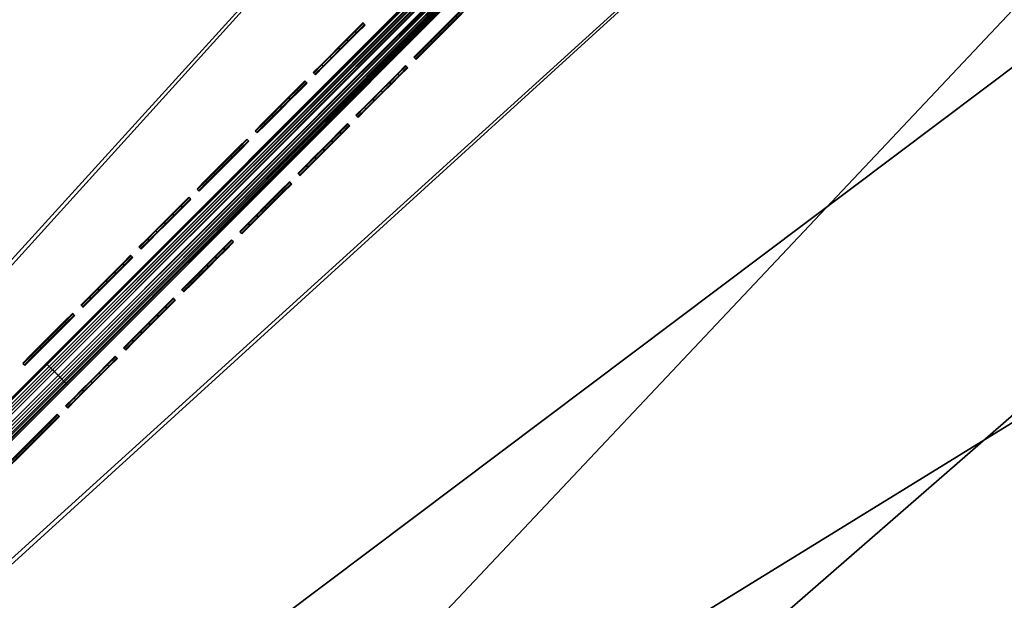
# Model space of a CAD drawing. Header units: inches. Extents: x 0 to 63.6, y -63.6 to 0.
# Tile 346 of 403: x 30.9 to 34.2, y -33.4 to -31.4. Entities that reach past the tile are written whole.
import ezdxf

# ---------------------------------------------------------------- set-up
doc = ezdxf.new("R2010")
doc.units = ezdxf.units.IN
doc.header["$LTSCALE"] = 0.03937
doc.header["$MEASUREMENT"] = 0
for name, color, linetype in [('A-FURN-3-ST', 151, 'Continuous'), ('A-FURN-3-ST-SEAM', 250, 'Continuous'), ('A-FURN-3-STITCH', 15, 'Continuous')]:
    doc.layers.add(name, color=color, linetype=linetype)

msp = doc.modelspace()

# ---------------------------------------------------------------- meshes
at = {"layer": 'A-FURN-3-ST'}
mesh = msp.add_polyface(dxfattribs=at)
corners = [(13.2914, -29.6941, 17.9625), (13.3952, -29.429, 18), (11.7233, -29.1211, 17.9625), (11.8149, -28.8516, 18), (23.4936, -35.3934, 18), (35.5962, -17.6076, 18), (22.1758, -34.3474, 18), (33.9007, -16.3451, 18), (20.8114, -33.3628, 18), (32.1605, -15.1449, 18), (19.4034, -32.4417, 18), (30.3778, -14.0088, 18), (17.9547, -31.5861, 18), (28.5551, -12.9381, 18), (26.6946, -11.9344, 18), (16.4683, -30.7977, 18), (24.7989, -10.9989, 18), (14.9474, -30.0781, 18), (22.8705, -10.1329, 18), (20.912, -9.3375, 18), (18.9258, -8.6138, 18), (16.9146, -7.9626, 18), (10.2098, -28.3471, 18), (14.8812, -7.385, 18), (30.5263, -13.7659, 17.9625), (28.6946, -12.69, 17.9625), (26.825, -11.6813, 17.9625), (29.0755, -12.0118, 17.1847), (30.9511, -13.07, 16.9), (29.0937, -11.9791, 16.9), (27.181, -10.9897, 17.1847), (29.0218, -12.1077, 17.45), (27.1308, -11.0875, 17.45), (28.9362, -12.2601, 17.6778), (27.0508, -11.2429, 17.6778), (28.8246, -12.4587, 17.8526), (26.9465, -11.4455, 17.8526), (30.6646, -13.5395, 17.8526), (29.0937, -11.9791, 5.5), (27.198, -10.9563, 16.9), (35.9629, -17.1327, 5), (23.1103, -35.855, 5), (21.8142, -34.8262, 5), (34.2498, -15.8571, 5), (20.4723, -33.8578, 5), (32.4915, -14.6445, 5), (19.0875, -32.9519, 5), (30.6904, -13.4966, 5), (17.6627, -32.1103, 5), (28.8487, -12.4149, 5), (26.969, -11.4008, 5), (16.2009, -31.3348, 5), (25.0536, -10.4556, 5), (14.7051, -30.627, 5), (23.1052, -9.5807, 5), (13.1785, -29.9885, 5), (21.1263, -8.7771, 5), (11.6242, -29.4205, 5), (19.1195, -8.0459, 5), (17.0875, -7.3881, 5), (10.0456, -28.9242, 5), (15.0329, -6.8045, 5), (30.9511, -13.07, 5.5), (29.0751, -12.0123, 5.3087), (27.1806, -10.9902, 5.3087), (30.7902, -13.3334, 5.0381), (28.9425, -12.2481, 5.0381), (27.0566, -11.2307, 5.0381), (27.131, -11.0865, 5.1464), (29.022, -12.1068, 5.1464)]
mesh.append_faces([[corners[k] for k in face] for face in [(0, 1, 2), (2, 1, 3), (4, 5, 6), (6, 7, 8), (8, 7, 9), (8, 9, 10), (10, 9, 11), (10, 11, 12), (12, 11, 13), (12, 13, 14), (12, 14, 15), (15, 14, 16), (15, 16, 17), (17, 16, 18), (17, 18, 1), (1, 18, 19), (1, 19, 3), (3, 19, 20), (3, 20, 21), (3, 21, 22), (22, 21, 23), (13, 24, 25), (13, 25, 14), (14, 25, 26), (14, 26, 16), (27, 28, 29), (27, 29, 30), (31, 27, 30, 32), (33, 31, 32, 34), (35, 33, 34, 36), (24, 37, 35, 25), (25, 35, 36, 26), (29, 38, 39), (40, 41, 42), (43, 42, 44), (43, 44, 45), (45, 44, 46), (45, 46, 47), (47, 46, 48), (47, 48, 49), (49, 48, 50), (50, 48, 51), (50, 51, 52), (52, 51, 53), (52, 53, 54), (54, 53, 55), (54, 55, 56), (56, 55, 57), (56, 57, 58), (58, 57, 59), (59, 57, 60), (59, 60, 61), (62, 63, 38), (38, 63, 64), (65, 49, 66), (49, 50, 66), (66, 50, 67), (66, 67, 68, 69), (69, 68, 64, 63)]])
mesh = msp.add_polyface(dxfattribs=at)
corners = [(27.141, -38.8774, 18), (46.032, -28.0434, 18), (44.7087, -26.3949, 18), (43.3264, -24.7956, 18), (41.8869, -23.2475, 18), (25.9788, -37.6608, 18), (40.3921, -21.7527, 18), (24.7622, -36.4986, 18), (38.844, -20.3132, 18), (23.4936, -35.3934, 18), (37.2447, -18.9309, 18), (35.5962, -17.6076, 18), (22.1758, -34.3474, 18), (33.9007, -16.3451, 18), (40.5897, -21.5478, 17.9625), (39.034, -20.1012, 17.9625), (37.4268, -18.7121, 17.9625), (35.7702, -17.3823, 17.9625), (39.5531, -19.522, 17.1847), (41.1556, -20.9609, 16.9), (39.5781, -19.494, 16.9), (37.9245, -18.1143, 17.1847), (37.9484, -18.0855, 16.9), (36.2457, -16.7668, 17.1847), (36.2686, -16.7371, 16.9), (39.4798, -19.6038, 17.45), (37.8542, -18.1988, 17.45), (36.1786, -16.8538, 17.45), (39.3631, -19.734, 17.6778), (37.7423, -18.3332, 17.6778), (36.0717, -16.9921, 17.6778), (40.7739, -21.3568, 17.8526), (40.932, -21.1928, 17.6778), (39.2111, -19.9037, 17.8526), (37.5966, -18.5083, 17.8526), (35.9325, -17.1724, 17.8526), (41.1556, -20.9609, 5.5), (39.5781, -19.494, 5.5), (37.9484, -18.0855, 5.5), (36.2686, -16.7371, 5.5), (24.358, -36.942, 5), (40.8085, -21.3208, 5), (25.5546, -38.085, 5), (42.3188, -22.8311, 5), (43.7732, -24.3952, 5), (39.2444, -19.8664, 5), (23.1103, -35.855, 5), (37.6285, -18.4697, 5), (35.9629, -17.1327, 5), (21.8142, -34.8262, 5), (34.2498, -15.8571, 5), (45.1699, -26.0111, 5), (46.5069, -27.6767, 5), (47.7825, -29.3898, 5), (39.3721, -19.7239, 5.0381), (40.9414, -21.1831, 5.0381), (37.7509, -18.3227, 5.0381), (37.8547, -18.1981, 5.1464), (39.4804, -19.6031, 5.1464), (37.9241, -18.1148, 5.3087), (39.5527, -19.5224, 5.3087), (36.2453, -16.7672, 5.3087), (36.0799, -16.9813, 5.0381), (36.1791, -16.853, 5.1464)]
mesh.append_faces([[corners[k] for k in face] for face in [(0, 1, 2), (2, 3, 0), (0, 3, 4), (5, 4, 6), (5, 6, 7), (7, 6, 8), (9, 8, 10), (9, 10, 11), (12, 11, 13), (6, 14, 8), (8, 14, 15), (8, 15, 10), (10, 15, 16), (10, 16, 11), (11, 16, 17), (18, 19, 20), (18, 20, 21), (21, 20, 22), (21, 22, 23), (23, 22, 24), (25, 18, 21, 26), (26, 21, 23, 27), (28, 25, 26, 29), (29, 26, 27, 30), (31, 32, 28, 33), (33, 28, 29, 34), (34, 29, 30, 35), (14, 31, 33, 15), (15, 33, 34, 16), (16, 34, 35, 17), (20, 36, 37), (20, 37, 22), (22, 37, 38), (22, 38, 24), (24, 38, 39), (40, 41, 42), (42, 41, 43), (42, 43, 44), (41, 40, 45), (45, 46, 47), (47, 46, 48), (48, 49, 50), (44, 51, 42), (42, 51, 52), (42, 52, 53), (54, 55, 45), (45, 47, 54), (54, 47, 56), (54, 56, 57, 58), (58, 57, 59, 60), (60, 59, 37), (37, 59, 38), (38, 59, 61), (38, 61, 39), (47, 48, 56), (56, 48, 62), (56, 62, 63, 57), (57, 63, 61, 59), (37, 36, 60)]])
mesh = msp.add_polyface(dxfattribs=at)
corners = [(17.8156, -31.8345, 17.9625), (19.4034, -32.4417, 18), (17.9547, -31.5861, 18), (16.3407, -31.0522, 17.9625), (16.4683, -30.7977, 18), (14.8316, -30.3382, 17.9625), (14.9474, -30.0781, 18), (13.2914, -29.6941, 17.9625), (13.3952, -29.429, 18), (11.7233, -29.1211, 17.9625), (11.638, -29.3724, 17.8526), (13.1947, -29.9411, 17.8526), (14.7237, -30.5806, 17.8526), (16.2218, -31.2893, 17.8526), (17.6859, -32.0659, 17.8526), (11.5647, -29.5881, 17.6778), (13.1116, -30.1533, 17.6778), (14.631, -30.7887, 17.6778), (16.1197, -31.493, 17.6778), (17.5746, -32.2647, 17.6778), (13.0078, -30.4184, 17.1847), (11.7916, -30.0072, 16.9), (13.3646, -30.6007, 16.9), (14.5152, -31.0487, 17.1847), (14.9078, -31.2677, 16.9), (15.9921, -31.7475, 17.1847), (16.4179, -32.0068, 16.9), (17.4354, -32.5131, 17.1847), (17.4891, -32.4172, 17.45), (16.0413, -31.6492, 17.45), (14.5599, -30.9484, 17.45), (13.0479, -30.316, 17.45), (11.5085, -29.7536, 17.45), (11.4732, -29.8576, 17.1847), (24.7622, -36.4986, 18), (38.844, -20.3132, 18), (23.4936, -35.3934, 18), (17.6627, -32.1103, 5), (17.5692, -32.2772, 5.0381), (16.2009, -31.3348, 5), (16.1151, -31.5058, 5.0381), (14.7051, -30.627, 5), (14.6272, -30.8018, 5.0381), (13.1785, -29.9885, 5), (13.1087, -30.1666, 5.0381), (11.6242, -29.4205, 5), (11.7916, -30.0072, 5.5), (13.01, -30.4186, 5.3087), (13.3646, -30.6007, 5.5), (14.5171, -31.049, 5.3087), (14.9078, -31.2677, 5.5), (15.9938, -31.7477, 5.3087), (16.4179, -32.0068, 5.5), (17.437, -32.5133, 5.3087), (17.4899, -32.4187, 5.1464), (16.0424, -31.6508, 5.1464), (14.5612, -30.95, 5.1464), (13.0495, -30.3177, 5.1464), (11.4756, -29.8579, 5.3087), (11.5105, -29.7552, 5.1464), (11.5627, -29.6016, 5.0381), (39.2444, -19.8664, 5), (24.358, -36.942, 5), (23.1103, -35.855, 5), (17.8914, -32.8163, 16.9)]
mesh.append_faces([[corners[k] for k in face] for face in [(0, 1, 2), (0, 2, 3), (3, 2, 4), (3, 4, 5), (5, 4, 6), (5, 6, 7), (7, 6, 8), (9, 10, 11, 7), (7, 11, 12, 5), (5, 12, 13, 3), (3, 13, 14, 0), (10, 15, 16, 11), (11, 16, 17, 12), (12, 17, 18, 13), (13, 18, 19, 14), (20, 21, 22), (20, 22, 23), (23, 22, 24), (23, 24, 25), (25, 24, 26), (25, 26, 27), (28, 19, 18, 29), (29, 18, 17, 30), (30, 17, 16, 31), (31, 16, 15, 32), (27, 28, 29, 25), (25, 29, 30, 23), (23, 30, 31, 20), (20, 31, 32, 33), (34, 35, 36), (37, 38, 39), (39, 38, 40), (39, 40, 41), (41, 40, 42), (41, 42, 43), (43, 42, 44), (43, 44, 45), (46, 47, 48), (48, 47, 49), (48, 49, 50), (50, 49, 51), (50, 51, 52), (52, 51, 53), (54, 53, 51, 55), (55, 51, 49, 56), (56, 49, 47, 57), (57, 47, 58, 59), (38, 54, 55, 40), (40, 55, 56, 42), (42, 56, 57, 44), (44, 57, 59, 60), (61, 62, 63), (52, 64, 26), (52, 26, 50), (50, 26, 24), (50, 24, 48), (48, 24, 22), (48, 22, 46), (46, 22, 21)]])
mesh = msp.add_polyface(dxfattribs=at)
corners = [(30.9561, -44.3866, 17.9625), (31.1979, -44.2362, 18), (30.0422, -42.9895, 17.9625), (30.2768, -42.8282, 18), (29.0652, -41.6357, 17.9625), (29.2922, -41.4639, 18), (28.0273, -40.3281, 17.9625), (28.2462, -40.146, 18), (26.9307, -39.0693, 17.9625), (27.141, -38.8774, 18), (26.7347, -39.2481, 17.8526), (27.8234, -40.4977, 17.8526), (28.8537, -41.7958, 17.8526), (29.8236, -43.1398, 17.8526), (30.7308, -44.5267, 17.8526), (26.5664, -39.4017, 17.6778), (27.6482, -40.6434, 17.6778), (28.6721, -41.9333, 17.6778), (29.6358, -43.2688, 17.6778), (30.5374, -44.647, 17.6778), (27.4293, -40.8254, 17.1847), (26.9198, -40.2836, 16.9), (27.9914, -41.5791, 16.9), (28.4451, -42.1052, 17.1847), (29.0006, -42.9237, 16.9), (29.4012, -43.4301, 17.1847), (29.9453, -44.3145, 16.9), (30.2956, -44.7974, 17.1847), (30.3889, -44.7393, 17.45), (29.4918, -43.3678, 17.45), (28.5327, -42.0389, 17.45), (27.5138, -40.7552, 17.45), (26.4372, -39.5195, 17.45), (53.5067, -40.7691, 18), (41.8869, -23.2475, 18), (25.9788, -37.6608, 18), (30.6877, -44.5521, 5), (30.5253, -44.6531, 5.0381), (29.7818, -43.1673, 5), (29.6241, -43.2757, 5.0381), (28.8134, -41.8254, 5), (28.6609, -41.9409, 5.0381), (27.7846, -40.5293, 5), (27.6375, -40.6517, 5.0381), (26.6976, -39.2816, 5), (26.5562, -39.4106, 5.0381), (26.9198, -40.2836, 5.5), (27.4295, -40.8247, 5.3087), (27.9914, -41.5791, 5.5), (28.4451, -42.1043, 5.3087), (29.0006, -42.9237, 5.5), (29.4011, -43.429, 5.3087), (29.9453, -44.3145, 5.5), (30.2955, -44.7961, 5.3087), (30.3875, -44.7388, 5.1464), (29.4904, -43.3676, 5.1464), (28.5315, -42.0388, 5.1464), (27.5128, -40.7554, 5.1464), (26.4364, -39.5199, 5.1464), (54.0589, -40.5344, 5), (25.5546, -38.085, 5), (52.2388, -36.6706, 5)]
mesh.append_faces([[corners[k] for k in face] for face in [(0, 1, 2), (2, 1, 3), (2, 3, 4), (4, 3, 5), (4, 5, 6), (6, 5, 7), (6, 7, 8), (8, 7, 9), (8, 10, 11, 6), (6, 11, 12, 4), (4, 12, 13, 2), (2, 13, 14, 0), (10, 15, 16, 11), (11, 16, 17, 12), (12, 17, 18, 13), (13, 18, 19, 14), (20, 21, 22), (20, 22, 23), (23, 22, 24), (23, 24, 25), (25, 24, 26), (25, 26, 27), (28, 19, 18, 29), (29, 18, 17, 30), (30, 17, 16, 31), (31, 16, 15, 32), (27, 28, 29, 25), (25, 29, 30, 23), (23, 30, 31, 20), (7, 33, 9), (9, 34, 35), (36, 37, 38), (38, 37, 39), (38, 39, 40), (40, 39, 41), (40, 41, 42), (42, 41, 43), (42, 43, 44), (44, 43, 45), (46, 47, 48), (48, 47, 49), (48, 49, 50), (50, 49, 51), (50, 51, 52), (52, 51, 53), (54, 53, 51, 55), (55, 51, 49, 56), (56, 49, 47, 57), (37, 54, 55, 39), (39, 55, 56, 41), (41, 56, 57, 43), (43, 57, 58, 45), (59, 42, 44), (60, 61, 44), (52, 26, 50), (50, 26, 24), (50, 24, 48), (48, 24, 22), (48, 22, 46), (46, 22, 21)]])
mesh = msp.add_polyface(dxfattribs=at)
corners = [(27.141, -38.8774, 18), (47.2945, -29.7389, 18), (46.032, -28.0434, 18), (49.6308, -33.2618, 18), (48.732, -31.3219, 17.9625), (48.4947, -31.4791, 18), (47.526, -29.5732, 17.9625), (46.2573, -27.8694, 17.9625), (44.9275, -26.2128, 17.9625), (44.7087, -26.3949, 18), (50.5696, -32.6885, 16.9), (49.4119, -30.872, 16.9), (50.5376, -32.7079, 17.1847), (49.3806, -30.8926, 17.1847), (49.2889, -30.9532, 17.45), (50.4437, -32.7651, 17.45), (49.1432, -31.0496, 17.6778), (50.2945, -32.8562, 17.6778), (48.9532, -31.1754, 17.8526), (50.1001, -32.975, 17.8526), (49.8738, -33.1133, 17.9625), (48.189, -29.0987, 16.9), (48.1585, -29.1204, 17.1847), (48.0691, -29.1843, 17.45), (47.927, -29.2861, 17.6778), (47.7417, -29.4187, 17.8526), (46.9025, -27.371, 16.9), (46.8728, -27.3939, 17.1847), (46.7858, -27.461, 17.45), (46.6475, -27.5679, 17.6778), (46.4672, -27.7072, 17.8526), (45.5541, -25.6912, 16.9), (45.5253, -25.7151, 17.1847), (45.4408, -25.7854, 17.45), (45.3064, -25.8973, 17.6778), (45.1313, -26.043, 17.8526), (50.5696, -32.6885, 5.5), (49.4119, -30.872, 5.5), (48.189, -29.0987, 5.5), (46.9025, -27.371, 5.5), (50.5371, -32.7083, 5.3087), (49.3802, -30.893, 5.3087), (48.1581, -29.1208, 5.3087), (46.8724, -27.3943, 5.3087), (45.5541, -25.6912, 5.5), (46.5069, -27.6767, 5), (45.3169, -25.8887, 5.0381), (46.6583, -27.5597, 5.0381), (47.7825, -29.3898, 5), (47.9381, -29.2784, 5.0381), (48.9951, -31.1481, 5), (49.1546, -31.0424, 5.0381), (50.143, -32.9492, 5), (50.4446, -32.7648, 5.1464), (50.3062, -32.8494, 5.0381), (49.2898, -30.9528, 5.1464), (48.0699, -29.1839, 5.1464), (46.7866, -27.4605, 5.1464), (45.4416, -25.7849, 5.1464), (45.5248, -25.7155, 5.3087)]
mesh.append_faces([[corners[k] for k in face] for face in [(0, 1, 2), (3, 4, 5), (5, 4, 6), (5, 6, 1), (1, 6, 7), (1, 7, 2), (2, 7, 8), (2, 8, 9), (10, 11, 12), (12, 11, 13), (12, 13, 14, 15), (15, 14, 16, 17), (17, 16, 18, 19), (19, 18, 4, 20), (11, 21, 13), (13, 21, 22), (13, 22, 23, 14), (14, 23, 24, 16), (16, 24, 25, 18), (18, 25, 6, 4), (21, 26, 22), (22, 26, 27), (22, 27, 28, 23), (23, 28, 29, 24), (24, 29, 30, 25), (25, 30, 7, 6), (26, 31, 27), (27, 32, 33, 28), (28, 33, 34, 29), (29, 34, 35, 30), (30, 35, 8, 7), (10, 36, 11), (11, 36, 37), (11, 37, 21), (21, 37, 38), (21, 38, 26), (26, 38, 39), (26, 39, 31), (36, 40, 37), (37, 40, 41), (37, 41, 38), (38, 41, 42), (38, 42, 39), (39, 42, 43), (39, 43, 44), (45, 46, 47), (45, 47, 48), (48, 47, 49), (48, 49, 50), (50, 49, 51), (50, 51, 52), (53, 54, 51, 55), (55, 51, 49, 56), (56, 49, 47, 57), (57, 47, 46, 58), (40, 53, 55, 41), (41, 55, 56, 42), (42, 56, 57, 43), (43, 57, 58, 59)]])
mesh = msp.add_polyface(dxfattribs=at)
corners = [(31.1979, -44.2362, 18), (55.0259, -44.7138, 18), (30.2768, -42.8282, 18), (54.3021, -42.7276, 18), (29.2922, -41.4639, 18), (53.5067, -40.7691, 18), (28.2462, -40.146, 18), (27.141, -38.8774, 18), (52.6407, -38.8407, 18), (51.7052, -36.945, 18), (50.7015, -35.0846, 18), (49.6308, -33.2618, 18), (48.4947, -31.4791, 18), (47.2945, -29.7389, 18), (52.8984, -38.7196, 17.9625), (51.9583, -36.8146, 17.9625), (50.9496, -34.945, 17.9625), (49.8738, -33.1133, 17.9625), (48.732, -31.3219, 17.9625), (53.1385, -38.6068, 17.8526), (52.1941, -36.6931, 17.8526), (52.6833, -36.4417, 16.9), (51.6606, -34.5459, 16.9), (52.6499, -36.4586, 17.1847), (51.6278, -34.5641, 17.1847), (51.5319, -34.6178, 17.45), (52.5521, -36.5088, 17.45), (51.3795, -34.7034, 17.6778), (52.3967, -36.5888, 17.6778), (51.1809, -34.815, 17.8526), (50.5696, -32.6885, 16.9), (50.5376, -32.7079, 17.1847), (50.4437, -32.7651, 17.45), (50.2945, -32.8562, 17.6778), (50.1001, -32.975, 17.8526), (52.6833, -36.4417, 5.5), (51.6606, -34.5459, 5.5), (50.5696, -32.6885, 5.5), (55.5937, -44.5201, 5), (29.7818, -43.1673, 5), (54.8625, -42.5133, 5), (28.8134, -41.8254, 5), (54.0589, -40.5344, 5), (27.7846, -40.5293, 5), (26.6976, -39.2816, 5), (52.2388, -36.6706, 5), (53.184, -38.586, 5), (47.7825, -29.3898, 5), (48.9951, -31.1481, 5), (25.5546, -38.085, 5), (50.143, -32.9492, 5), (51.2247, -34.7909, 5), (52.6494, -36.459, 5.3087), (51.6273, -34.5645, 5.3087), (50.5371, -32.7083, 5.3087), (49.1546, -31.0424, 5.0381), (50.3062, -32.8494, 5.0381), (51.3915, -34.6971, 5.0381), (52.4089, -36.583, 5.0381), (52.5531, -36.5086, 5.1464), (51.5329, -34.6176, 5.1464), (50.4446, -32.7648, 5.1464)]
mesh.append_faces([[corners[k] for k in face] for face in [(0, 1, 2), (2, 1, 3), (2, 3, 4), (4, 3, 5), (4, 5, 6), (7, 5, 8), (7, 8, 9), (9, 10, 7), (7, 10, 11), (7, 11, 12), (12, 13, 7), (8, 14, 15), (8, 15, 9), (9, 15, 16), (9, 16, 10), (10, 16, 17), (10, 17, 11), (11, 17, 18), (19, 20, 15, 14), (21, 22, 23), (23, 22, 24), (23, 24, 25, 26), (26, 25, 27, 28), (28, 27, 29, 20), (20, 29, 16, 15), (22, 30, 24), (24, 30, 31), (24, 31, 32, 25), (25, 32, 33, 27), (27, 33, 34, 29), (29, 34, 17, 16), (21, 35, 22), (22, 35, 36), (22, 36, 30), (30, 36, 37), (38, 39, 40), (40, 39, 41), (40, 41, 42), (42, 41, 43), (44, 45, 46), (44, 46, 42), (47, 48, 49), (49, 48, 50), (49, 50, 51), (51, 45, 49), (35, 52, 36), (36, 52, 53), (36, 53, 37), (37, 53, 54), (50, 55, 56), (50, 56, 51), (51, 56, 57), (51, 57, 45), (45, 57, 58), (45, 58, 46), (59, 58, 57, 60), (60, 57, 56, 61), (52, 59, 60, 53), (53, 60, 61, 54)]])
at = {"layer": 'A-FURN-3-ST-SEAM'}
mesh = msp.add_polyface(dxfattribs=at)
corners = [(31.0631, -32.6472, 18), (39.0816, -24.6234, 18.0191), (31.0581, -32.6422, 18.0255), (28.5351, -35.1752, 18), (28.5301, -35.1702, 18.0255), (26.0071, -37.7032, 18), (28.4859, -35.126, 18.0459), (28.5107, -35.1508, 18.0472), (31.0387, -32.6228, 18.0472), (31.0139, -32.598, 18.0459), (39.0489, -24.5907, 18.05), (39.0624, -24.6042, 18.0462), (31.0499, -32.6339, 18.039), (39.0739, -24.6157, 18.0354), (39.0354, -24.5772, 18.0462), (31.0034, -32.5875, 18.0362), (28.4754, -35.1155, 18.0362), (28.4646, -35.1047, 18.0045), (28.468, -35.1081, 18.0217), (30.996, -32.5801, 18.0217), (30.9926, -32.5767, 18.0045), (30.9937, -32.5778, 17.9868), (28.4657, -35.1058, 17.9868), (28.5163, -35.1564, 17.9563), (28.5045, -35.1446, 17.9505), (31.0325, -32.6166, 17.9505), (31.0443, -32.6284, 17.9563), (39.0624, -24.6042, 17.9538), (39.0489, -24.5907, 17.95), (31.02, -32.6041, 17.9515), (39.0353, -24.5772, 17.9538), (31.0086, -32.5926, 17.9588), (39.0239, -24.5657, 17.9647), (39.0739, -24.6157, 17.9646), (31.0541, -32.6381, 17.9675), (28.5261, -35.1661, 17.9675), (26.0047, -37.7008, 17.9826), (28.5327, -35.1728, 17.9826), (31.0607, -32.6448, 17.9826), (39.0843, -24.6261, 18), (39.0816, -24.6234, 17.9809), (28.492, -35.1321, 17.9515), (28.4806, -35.1206, 17.9588), (28.5219, -35.1619, 18.039), (25.998, -37.6941, 17.9675), (25.9938, -37.6899, 18.039), (26.0021, -37.6982, 18.0255)]
mesh.append_faces([[corners[k] for k in face] for face in [(0, 1, 2), (0, 2, 3), (3, 2, 4), (3, 4, 5), (6, 7, 8, 9), (9, 8, 10), (11, 8, 12), (13, 12, 2), (9, 14, 15), (9, 15, 16, 6), (17, 18, 19, 20), (20, 21, 22, 17), (23, 24, 25, 26), (26, 25, 27), (28, 25, 29), (30, 29, 31), (32, 31, 21), (26, 33, 34), (26, 34, 35, 23), (3, 36, 37), (3, 37, 0), (0, 37, 38), (0, 38, 39), (40, 38, 34), (35, 34, 38, 37), (29, 25, 24, 41), (22, 21, 31, 42), (42, 31, 29, 41), (16, 15, 19, 18), (4, 2, 12, 43), (43, 12, 8, 7), (36, 44, 35, 37), (45, 46, 4, 43)]])
mesh = msp.add_polyface(dxfattribs=at)
corners = [(39.0816, -24.6234, 17.9809), (39.0739, -24.6157, 17.9646), (39.0843, -24.6261, 18), (39.0624, -24.6042, 17.9538), (39.0489, -24.5907, 17.95), (39.0353, -24.5772, 17.9538), (39.0239, -24.5657, 17.9647), (39.0162, -24.558, 17.9809), (39.0135, -24.5554, 18), (39.0162, -24.5581, 18.0192), (39.0239, -24.5657, 18.0354), (39.0354, -24.5772, 18.0462), (39.0489, -24.5907, 18.05), (39.0624, -24.6042, 18.0462), (39.0739, -24.6157, 18.0354), (39.0816, -24.6234, 18.0191), (31.0631, -32.6472, 18), (31.0387, -32.6228, 18.0472), (31.0499, -32.6339, 18.039), (31.0581, -32.6422, 18.0255), (31.0139, -32.598, 18.0459), (30.9926, -32.5767, 18.0045), (30.996, -32.5801, 18.0217), (31.0034, -32.5875, 18.0362), (30.9937, -32.5778, 17.9868), (31.0325, -32.6166, 17.9505), (31.02, -32.6041, 17.9515), (31.0086, -32.5926, 17.9588), (31.0443, -32.6284, 17.9563), (31.0607, -32.6448, 17.9826), (31.0541, -32.6381, 17.9675)]
mesh.append_faces([[corners[k] for k in face] for face in [(2, 15, 16), (12, 17, 13), (13, 18, 14), (14, 19, 15), (12, 11, 20), (21, 22, 9), (9, 22, 10), (10, 22, 23), (10, 23, 11), (9, 8, 21), (21, 8, 24), (3, 25, 4), (4, 26, 5), (5, 27, 6), (6, 24, 7), (7, 24, 8), (3, 1, 28), (2, 29, 0), (0, 30, 1)]])
mesh.append_faces([[corners[k] for k in face] for face in [(2, 1, 3), (2, 3, 4), (2, 5, 6), (2, 6, 7), (7, 9, 10), (7, 10, 11), (7, 12, 13), (7, 13, 14), (7, 15, 2)]], dxfattribs={"vtx0": -1, "vtx2": -1})
mesh.append_faces([[corners[k] for k in face] for face in [(0, 1, 2), (8, 9, 7)]], dxfattribs={"vtx1": -1})
mesh.append_faces([[corners[k] for k in face] for face in [(4, 5, 2), (11, 12, 7), (14, 15, 7)]], dxfattribs={"vtx1": -1, "vtx2": -1})
at = {"layer": 'A-FURN-3-STITCH'}
mesh = msp.add_polymesh((7, 4), dxfattribs=at)
for k, corner in enumerate([(32.2088, -31.5653, 18.0001), (32.2106, -31.5671, 18), (32.2143, -31.5708, 18), (32.2161, -31.5727, 18.0001), (32.2359, -31.5382, 18.0077), (32.2377, -31.54, 18.0122), (32.2414, -31.5437, 18.0122), (32.2432, -31.5455, 18.0077), (32.2633, -31.5107, 18.0123), (32.2652, -31.5126, 18.0168), (32.2689, -31.5162, 18.0168), (32.2707, -31.5181, 18.0123), (32.291, -31.4831, 18.0138), (32.2928, -31.4849, 18.0183), (32.2965, -31.4886, 18.0183), (32.2983, -31.4905, 18.0138), (32.3186, -31.4555, 18.0123), (32.3204, -31.4573, 18.0168), (32.3241, -31.461, 18.0168), (32.3259, -31.4628, 18.0123), (32.346, -31.428, 18.0077), (32.3479, -31.4298, 18.0122), (32.3516, -31.4335, 18.0122), (32.3534, -31.4354, 18.0077), (32.3732, -31.4009, 18.0001), (32.375, -31.4027, 18.0001), (32.3787, -31.4064, 18.0001), (32.3805, -31.4083, 18.0001)]):
    mesh.set_mesh_vertex(divmod(k, 4), corner)
mesh = msp.add_polymesh((7, 4), dxfattribs=at)
for k, corner in enumerate([(31.8756, -31.6161, 18.0001), (31.8774, -31.6179, 18), (31.8811, -31.6216, 18), (31.8829, -31.6235, 18.0001), (31.9027, -31.589, 18.0077), (31.9045, -31.5908, 18.0122), (31.9082, -31.5945, 18.0122), (31.91, -31.5963, 18.0077), (31.9301, -31.5615, 18.0123), (31.932, -31.5634, 18.0168), (31.9357, -31.567, 18.0168), (31.9375, -31.5689, 18.0123), (31.9578, -31.5339, 18.0138), (31.9596, -31.5357, 18.0183), (31.9633, -31.5394, 18.0183), (31.9651, -31.5413, 18.0138), (31.9854, -31.5063, 18.0123), (31.9872, -31.5081, 18.0168), (31.9909, -31.5118, 18.0168), (31.9928, -31.5136, 18.0123), (32.0128, -31.4788, 18.0077), (32.0147, -31.4807, 18.0122), (32.0184, -31.4843, 18.0122), (32.0202, -31.4862, 18.0077), (32.04, -31.4517, 18.0001), (32.0418, -31.4535, 18.0001), (32.0455, -31.4572, 18.0001), (32.0473, -31.4591, 18.0001)]):
    mesh.set_mesh_vertex(divmod(k, 4), corner)
mesh = msp.add_polymesh((7, 4), dxfattribs=at)
for k, corner in enumerate([(32.0168, -31.7573, 18.0001), (32.0186, -31.7591, 18), (32.0223, -31.7628, 18), (32.0241, -31.7647, 18.0001), (32.0439, -31.7302, 18.0077), (32.0457, -31.732, 18.0122), (32.0494, -31.7357, 18.0122), (32.0512, -31.7375, 18.0077), (32.0713, -31.7027, 18.0123), (32.0732, -31.7046, 18.0168), (32.0769, -31.7082, 18.0168), (32.0787, -31.7101, 18.0123), (32.099, -31.6751, 18.0138), (32.1008, -31.6769, 18.0183), (32.1045, -31.6806, 18.0183), (32.1063, -31.6825, 18.0138), (32.1266, -31.6475, 18.0123), (32.1284, -31.6493, 18.0168), (32.1321, -31.653, 18.0168), (32.1339, -31.6548, 18.0123), (32.154, -31.62, 18.0077), (32.1559, -31.6218, 18.0122), (32.1596, -31.6255, 18.0122), (32.1614, -31.6274, 18.0077), (32.1812, -31.5929, 18.0001), (32.183, -31.5947, 18.0001), (32.1867, -31.5984, 18.0001), (32.1885, -31.6003, 18.0001)]):
    mesh.set_mesh_vertex(divmod(k, 4), corner)
mesh = msp.add_polymesh((7, 4), dxfattribs=at)
for k, corner in enumerate([(31.6836, -31.8081, 18.0001), (31.6854, -31.8099, 18), (31.6891, -31.8136, 18), (31.6909, -31.8155, 18.0001), (31.7107, -31.781, 18.0077), (31.7125, -31.7828, 18.0122), (31.7162, -31.7865, 18.0122), (31.718, -31.7883, 18.0077), (31.7381, -31.7535, 18.0123), (31.74, -31.7554, 18.0168), (31.7437, -31.759, 18.0168), (31.7455, -31.7609, 18.0123), (31.7658, -31.7259, 18.0138), (31.7676, -31.7277, 18.0183), (31.7713, -31.7314, 18.0183), (31.7731, -31.7333, 18.0138), (31.7934, -31.6983, 18.0123), (31.7952, -31.7001, 18.0168), (31.7989, -31.7038, 18.0168), (31.8008, -31.7056, 18.0123), (31.8208, -31.6708, 18.0077), (31.8227, -31.6727, 18.0122), (31.8264, -31.6763, 18.0122), (31.8282, -31.6782, 18.0077), (31.848, -31.6437, 18.0001), (31.8498, -31.6455, 18.0001), (31.8535, -31.6492, 18.0001), (31.8553, -31.6511, 18.0001)]):
    mesh.set_mesh_vertex(divmod(k, 4), corner)
mesh = msp.add_polymesh((7, 4), dxfattribs=at)
for k, corner in enumerate([(31.8248, -31.9493, 18.0001), (31.8266, -31.9511, 18), (31.8303, -31.9548, 18), (31.8321, -31.9567, 18.0001), (31.8519, -31.9222, 18.0077), (31.8537, -31.924, 18.0122), (31.8574, -31.9277, 18.0122), (31.8592, -31.9295, 18.0077), (31.8793, -31.8947, 18.0123), (31.8812, -31.8966, 18.0168), (31.8849, -31.9002, 18.0168), (31.8867, -31.9021, 18.0123), (31.907, -31.8671, 18.0138), (31.9088, -31.8689, 18.0183), (31.9125, -31.8726, 18.0183), (31.9143, -31.8745, 18.0138), (31.9346, -31.8395, 18.0123), (31.9364, -31.8413, 18.0168), (31.9401, -31.845, 18.0168), (31.9419, -31.8468, 18.0123), (31.962, -31.812, 18.0077), (31.9639, -31.8138, 18.0122), (31.9676, -31.8175, 18.0122), (31.9694, -31.8194, 18.0077), (31.9892, -31.7849, 18.0001), (31.991, -31.7867, 18.0001), (31.9947, -31.7904, 18.0001), (31.9965, -31.7923, 18.0001)]):
    mesh.set_mesh_vertex(divmod(k, 4), corner)
mesh = msp.add_polymesh((7, 4), dxfattribs=at)
for k, corner in enumerate([(31.4916, -32.0001, 18.0001), (31.4934, -32.0019, 18), (31.4971, -32.0056, 18), (31.4989, -32.0075, 18.0001), (31.5187, -31.973, 18.0077), (31.5205, -31.9748, 18.0122), (31.5242, -31.9785, 18.0122), (31.526, -31.9803, 18.0077), (31.5461, -31.9455, 18.0123), (31.548, -31.9474, 18.0168), (31.5517, -31.951, 18.0168), (31.5535, -31.9529, 18.0123), (31.5738, -31.9179, 18.0138), (31.5756, -31.9197, 18.0183), (31.5793, -31.9234, 18.0183), (31.5811, -31.9253, 18.0138), (31.6014, -31.8903, 18.0123), (31.6032, -31.8921, 18.0168), (31.6069, -31.8958, 18.0168), (31.6088, -31.8976, 18.0123), (31.6288, -31.8628, 18.0077), (31.6307, -31.8647, 18.0122), (31.6344, -31.8683, 18.0122), (31.6362, -31.8702, 18.0077), (31.656, -31.8357, 18.0001), (31.6578, -31.8375, 18.0001), (31.6615, -31.8412, 18.0001), (31.6633, -31.8431, 18.0001)]):
    mesh.set_mesh_vertex(divmod(k, 4), corner)
mesh = msp.add_polymesh((7, 4), dxfattribs=at)
for k, corner in enumerate([(31.6328, -32.1413, 18.0001), (31.6346, -32.1431, 18), (31.6383, -32.1468, 18), (31.6401, -32.1487, 18.0001), (31.6599, -32.1142, 18.0077), (31.6617, -32.116, 18.0122), (31.6654, -32.1197, 18.0122), (31.6672, -32.1215, 18.0077), (31.6873, -32.0867, 18.0123), (31.6892, -32.0886, 18.0168), (31.6929, -32.0922, 18.0168), (31.6947, -32.0941, 18.0123), (31.715, -32.0591, 18.0138), (31.7168, -32.0609, 18.0183), (31.7205, -32.0646, 18.0183), (31.7223, -32.0665, 18.0138), (31.7426, -32.0315, 18.0123), (31.7444, -32.0333, 18.0168), (31.7481, -32.037, 18.0168), (31.7499, -32.0388, 18.0123), (31.77, -32.004, 18.0077), (31.7719, -32.0058, 18.0122), (31.7756, -32.0095, 18.0122), (31.7774, -32.0114, 18.0077), (31.7972, -31.9769, 18.0001), (31.799, -31.9787, 18.0001), (31.8027, -31.9824, 18.0001), (31.8045, -31.9843, 18.0001)]):
    mesh.set_mesh_vertex(divmod(k, 4), corner)
mesh = msp.add_polymesh((7, 4), dxfattribs=at)
for k, corner in enumerate([(31.2996, -32.1921, 18.0001), (31.3014, -32.1939, 18), (31.3051, -32.1976, 18), (31.3069, -32.1995, 18.0001), (31.3267, -32.165, 18.0077), (31.3285, -32.1668, 18.0122), (31.3322, -32.1705, 18.0122), (31.334, -32.1723, 18.0077), (31.3541, -32.1375, 18.0123), (31.356, -32.1394, 18.0168), (31.3597, -32.143, 18.0168), (31.3615, -32.1449, 18.0123), (31.3818, -32.1099, 18.0138), (31.3836, -32.1117, 18.0183), (31.3873, -32.1154, 18.0183), (31.3891, -32.1173, 18.0138), (31.4094, -32.0823, 18.0123), (31.4112, -32.0841, 18.0168), (31.4149, -32.0878, 18.0168), (31.4168, -32.0896, 18.0123), (31.4368, -32.0548, 18.0077), (31.4387, -32.0567, 18.0122), (31.4424, -32.0603, 18.0122), (31.4442, -32.0622, 18.0077), (31.464, -32.0277, 18.0001), (31.4658, -32.0295, 18.0001), (31.4695, -32.0332, 18.0001), (31.4713, -32.0351, 18.0001)]):
    mesh.set_mesh_vertex(divmod(k, 4), corner)
mesh = msp.add_polymesh((7, 4), dxfattribs=at)
for k, corner in enumerate([(31.4408, -32.3333, 18.0001), (31.4426, -32.3351, 18), (31.4463, -32.3388, 18), (31.4481, -32.3407, 18.0001), (31.4679, -32.3062, 18.0077), (31.4697, -32.308, 18.0122), (31.4734, -32.3117, 18.0122), (31.4752, -32.3135, 18.0077), (31.4953, -32.2787, 18.0123), (31.4972, -32.2806, 18.0168), (31.5008, -32.2842, 18.0168), (31.5027, -32.2861, 18.0123), (31.523, -32.2511, 18.0138), (31.5248, -32.2529, 18.0183), (31.5285, -32.2566, 18.0183), (31.5303, -32.2585, 18.0138), (31.5506, -32.2235, 18.0123), (31.5524, -32.2253, 18.0168), (31.5561, -32.229, 18.0168), (31.5579, -32.2308, 18.0123), (31.578, -32.196, 18.0077), (31.5799, -32.1978, 18.0122), (31.5836, -32.2015, 18.0122), (31.5854, -32.2034, 18.0077), (31.6052, -32.1689, 18.0001), (31.607, -32.1707, 18.0001), (31.6107, -32.1744, 18.0001), (31.6125, -32.1763, 18.0001)]):
    mesh.set_mesh_vertex(divmod(k, 4), corner)
mesh = msp.add_polymesh((7, 4), dxfattribs=at)
for k, corner in enumerate([(31.1076, -32.3841, 18.0001), (31.1094, -32.3859, 18), (31.1131, -32.3896, 18), (31.1149, -32.3915, 18.0001), (31.1347, -32.357, 18.0077), (31.1365, -32.3588, 18.0122), (31.1402, -32.3625, 18.0122), (31.142, -32.3643, 18.0077), (31.1621, -32.3295, 18.0123), (31.164, -32.3314, 18.0168), (31.1677, -32.335, 18.0168), (31.1695, -32.3369, 18.0123), (31.1898, -32.3019, 18.0138), (31.1916, -32.3037, 18.0183), (31.1953, -32.3074, 18.0183), (31.1971, -32.3093, 18.0138), (31.2174, -32.2743, 18.0123), (31.2192, -32.2761, 18.0168), (31.2229, -32.2798, 18.0168), (31.2248, -32.2816, 18.0123), (31.2448, -32.2468, 18.0077), (31.2467, -32.2487, 18.0122), (31.2504, -32.2523, 18.0122), (31.2522, -32.2542, 18.0077), (31.272, -32.2197, 18.0001), (31.2738, -32.2215, 18.0001), (31.2775, -32.2252, 18.0001), (31.2793, -32.2271, 18.0001)]):
    mesh.set_mesh_vertex(divmod(k, 4), corner)
mesh = msp.add_polymesh((7, 4), dxfattribs=at)
for k, corner in enumerate([(31.2488, -32.5253, 18.0001), (31.2506, -32.5271, 18), (31.2543, -32.5308, 18), (31.2561, -32.5327, 18.0001), (31.2759, -32.4982, 18.0077), (31.2777, -32.5, 18.0122), (31.2814, -32.5037, 18.0122), (31.2832, -32.5055, 18.0077), (31.3033, -32.4707, 18.0123), (31.3052, -32.4726, 18.0168), (31.3088, -32.4762, 18.0168), (31.3107, -32.4781, 18.0123), (31.331, -32.4431, 18.0138), (31.3328, -32.4449, 18.0183), (31.3365, -32.4486, 18.0183), (31.3383, -32.4505, 18.0138), (31.3586, -32.4155, 18.0123), (31.3604, -32.4173, 18.0168), (31.3641, -32.421, 18.0168), (31.3659, -32.4228, 18.0123), (31.386, -32.388, 18.0077), (31.3879, -32.3898, 18.0122), (31.3916, -32.3935, 18.0122), (31.3934, -32.3954, 18.0077), (31.4132, -32.3609, 18.0001), (31.415, -32.3627, 18.0001), (31.4187, -32.3664, 18.0001), (31.4205, -32.3683, 18.0001)]):
    mesh.set_mesh_vertex(divmod(k, 4), corner)
mesh = msp.add_polymesh((7, 4), dxfattribs=at)
for k, corner in enumerate([(30.9156, -32.5761, 18.0001), (30.9174, -32.5779, 18), (30.9211, -32.5816, 18), (30.9229, -32.5835, 18.0001), (30.9427, -32.549, 18.0077), (30.9445, -32.5508, 18.0122), (30.9482, -32.5545, 18.0122), (30.95, -32.5563, 18.0077), (30.9701, -32.5215, 18.0123), (30.972, -32.5234, 18.0168), (30.9757, -32.527, 18.0168), (30.9775, -32.5289, 18.0123), (30.9978, -32.4939, 18.0138), (30.9996, -32.4957, 18.0183), (31.0033, -32.4994, 18.0183), (31.0051, -32.5013, 18.0138), (31.0254, -32.4663, 18.0123), (31.0272, -32.4681, 18.0168), (31.0309, -32.4718, 18.0168), (31.0328, -32.4736, 18.0123), (31.0528, -32.4388, 18.0077), (31.0547, -32.4407, 18.0122), (31.0584, -32.4443, 18.0122), (31.0602, -32.4462, 18.0077), (31.08, -32.4117, 18.0001), (31.0818, -32.4135, 18.0001), (31.0855, -32.4172, 18.0001), (31.0873, -32.4191, 18.0001)]):
    mesh.set_mesh_vertex(divmod(k, 4), corner)
mesh = msp.add_polymesh((7, 4), dxfattribs=at)
for k, corner in enumerate([(31.0567, -32.7173, 18.0001), (31.0586, -32.7191, 18), (31.0623, -32.7228, 18), (31.0641, -32.7247, 18.0001), (31.0839, -32.6902, 18.0077), (31.0857, -32.692, 18.0122), (31.0894, -32.6957, 18.0122), (31.0912, -32.6975, 18.0077), (31.1113, -32.6627, 18.0123), (31.1132, -32.6646, 18.0168), (31.1168, -32.6682, 18.0168), (31.1187, -32.6701, 18.0123), (31.139, -32.6351, 18.0138), (31.1408, -32.6369, 18.0183), (31.1445, -32.6406, 18.0183), (31.1463, -32.6425, 18.0138), (31.1666, -32.6075, 18.0123), (31.1684, -32.6093, 18.0168), (31.1721, -32.613, 18.0168), (31.1739, -32.6148, 18.0123), (31.194, -32.58, 18.0077), (31.1959, -32.5818, 18.0122), (31.1996, -32.5855, 18.0122), (31.2014, -32.5874, 18.0077), (31.2212, -32.5529, 18.0001), (31.223, -32.5547, 18.0001), (31.2267, -32.5584, 18.0001), (31.2285, -32.5603, 18.0001)]):
    mesh.set_mesh_vertex(divmod(k, 4), corner)
mesh = msp.add_polymesh((7, 4), dxfattribs=at)
for k, corner in enumerate([(30.8647, -32.9093, 18.0001), (30.8666, -32.9111, 18), (30.8703, -32.9148, 18), (30.8721, -32.9167, 18.0001), (30.8919, -32.8822, 18.0077), (30.8937, -32.884, 18.0122), (30.8974, -32.8877, 18.0122), (30.8992, -32.8895, 18.0077), (30.9193, -32.8547, 18.0123), (30.9212, -32.8566, 18.0168), (30.9248, -32.8602, 18.0168), (30.9267, -32.8621, 18.0123), (30.947, -32.8271, 18.0138), (30.9488, -32.8289, 18.0183), (30.9525, -32.8326, 18.0183), (30.9543, -32.8345, 18.0138), (30.9746, -32.7995, 18.0123), (30.9764, -32.8013, 18.0168), (30.9801, -32.805, 18.0168), (30.9819, -32.8068, 18.0123), (31.002, -32.772, 18.0077), (31.0039, -32.7738, 18.0122), (31.0076, -32.7775, 18.0122), (31.0094, -32.7794, 18.0077), (31.0292, -32.7449, 18.0001), (31.031, -32.7467, 18.0001), (31.0347, -32.7504, 18.0001), (31.0365, -32.7523, 18.0001)]):
    mesh.set_mesh_vertex(divmod(k, 4), corner)

doc.saveas('drawing.dxf')
